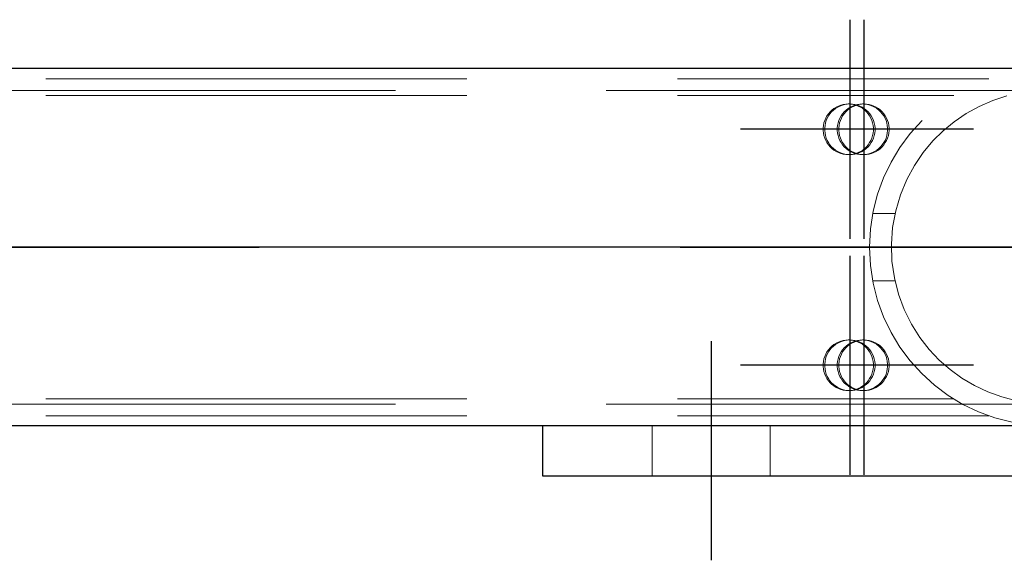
# Model space of a CAD drawing. Header units: millimetres. Extents: x -851 to 2, y 9346 to 10016.
# Tile 318 of 505: x -350.6 to -344.75, y 9391.81 to 9395.01. Entities that reach past the tile are written whole.
import ezdxf

# ---------------------------------------------------------------- set-up
doc = ezdxf.new("R2010")
doc.units = ezdxf.units.MM
doc.header["$LTSCALE"] = 10
doc.linetypes.add('HIDDEN', pattern=[0.375, 0.25, -0.125])
doc.linetypes.add('MITTE', pattern=[2, 1.25, -0.25, 0.25, -0.25])
for name, color, linetype, lineweight in [('PS_Hidden', 2, 'HIDDEN', 9), ('PS_Shape', 161, 'Continuous', 30), ('PS_SOLID', 7, 'Continuous', 30)]:
    doc.layers.add(name, color=color, linetype=linetype, lineweight=lineweight)
doc.layers.add('PS_Mid', color=5, linetype='MITTE')

# ---------------------------------------------------------------- blocks, each defined once
blk = doc.blocks.new('*X976')
at = {"layer": 'PS_Hidden', "color": 2, "linetype": 'HIDDEN'}
for p, q in [((-354.1924, 9394.6636), (-344.844, 9394.6636)), ((-187.1157, 9394.5936), (-423.9557, 9394.5936)), ((-354.1924, 9394.5636), (-345.0524, 9394.5636)), ((-344.8209, 9394.5336), (-344.9015, 9394.4987)), ((-344.7364, 9394.561), (-344.8209, 9394.5336)), ((-345.7963, 9394.4554), (-345.7864, 9394.4669)), ((-345.7771, 9394.4669), (-345.787, 9394.4554)), ((-345.7864, 9394.4669), (-345.7754, 9394.4774)), ((-345.7661, 9394.4774), (-345.7771, 9394.4669)), ((-345.7754, 9394.4774), (-345.7635, 9394.4867)), ((-345.7542, 9394.4867), (-345.7661, 9394.4774)), ((-345.7635, 9394.4867), (-345.7506, 9394.4947)), ((-345.7413, 9394.4947), (-345.7542, 9394.4867)), ((-345.7506, 9394.4947), (-345.7371, 9394.5014)), ((-345.7277, 9394.5014), (-345.7413, 9394.4947)), ((-345.7371, 9394.5014), (-345.7229, 9394.5067)), ((-345.7136, 9394.5067), (-345.7277, 9394.5014)), ((-345.7229, 9394.5067), (-345.7082, 9394.5105)), ((-345.6989, 9394.5105), (-345.7136, 9394.5067)), ((-345.7125, 9394.4554), (-345.7027, 9394.4669)), ((-345.7082, 9394.5105), (-345.6933, 9394.5128)), ((-345.6933, 9394.4669), (-345.7032, 9394.4554)), ((-345.7027, 9394.4669), (-345.6917, 9394.4774)), ((-345.684, 9394.5128), (-345.6989, 9394.5105)), ((-345.6933, 9394.5128), (-345.6782, 9394.5136)), ((-345.6824, 9394.4774), (-345.6933, 9394.4669)), ((-345.6917, 9394.4774), (-345.6797, 9394.4867)), ((-345.6688, 9394.5136), (-345.684, 9394.5128)), ((-345.6704, 9394.4867), (-345.6824, 9394.4774)), ((-345.6797, 9394.4867), (-345.6669, 9394.4947)), ((-345.6782, 9394.5136), (-345.663, 9394.5128)), ((-345.6782, 9394.5136), (-345.6688, 9394.5136)), ((-345.6576, 9394.4947), (-345.6704, 9394.4867)), ((-345.6537, 9394.5128), (-345.6688, 9394.5136)), ((-345.6669, 9394.4947), (-345.6533, 9394.5014)), ((-345.663, 9394.5128), (-345.6481, 9394.5105)), ((-345.644, 9394.5014), (-345.6576, 9394.4947)), ((-345.6388, 9394.5105), (-345.6537, 9394.5128)), ((-345.6533, 9394.5014), (-345.6391, 9394.5067)), ((-345.6481, 9394.5105), (-345.6334, 9394.5067)), ((-345.6298, 9394.5067), (-345.644, 9394.5014)), ((-345.6391, 9394.5067), (-345.6245, 9394.5105)), ((-345.6241, 9394.5067), (-345.6388, 9394.5105)), ((-345.6334, 9394.5067), (-345.6193, 9394.5014)), ((-345.6152, 9394.5105), (-345.6298, 9394.5067)), ((-345.6245, 9394.5105), (-345.6095, 9394.5128)), ((-345.61, 9394.5014), (-345.6241, 9394.5067)), ((-345.6193, 9394.5014), (-345.6057, 9394.4947)), ((-345.6002, 9394.5128), (-345.6152, 9394.5105)), ((-345.5964, 9394.4947), (-345.61, 9394.5014)), ((-345.6095, 9394.5128), (-345.5944, 9394.5136)), ((-345.6057, 9394.4947), (-345.5928, 9394.4867)), ((-345.5851, 9394.5136), (-345.6002, 9394.5128)), ((-345.5835, 9394.4867), (-345.5964, 9394.4947)), ((-345.5944, 9394.5136), (-345.5793, 9394.5128)), ((-345.5944, 9394.5136), (-345.5851, 9394.5136)), ((-345.5928, 9394.4867), (-345.5809, 9394.4774)), ((-345.57, 9394.5128), (-345.5851, 9394.5136)), ((-345.5716, 9394.4774), (-345.5835, 9394.4867)), ((-345.5809, 9394.4774), (-345.5699, 9394.4669)), ((-345.5793, 9394.5128), (-345.5643, 9394.5105)), ((-345.5606, 9394.4669), (-345.5716, 9394.4774)), ((-345.555, 9394.5105), (-345.57, 9394.5128)), ((-345.5699, 9394.4669), (-345.5601, 9394.4554)), ((-345.5643, 9394.5105), (-345.5497, 9394.5067)), ((-345.5507, 9394.4554), (-345.5606, 9394.4669)), ((-345.5404, 9394.5067), (-345.555, 9394.5105)), ((-345.5497, 9394.5067), (-345.5355, 9394.5014)), ((-345.5262, 9394.5014), (-345.5404, 9394.5067)), ((-345.5355, 9394.5014), (-345.5219, 9394.4947)), ((-345.5126, 9394.4947), (-345.5262, 9394.5014)), ((-345.5219, 9394.4947), (-345.5091, 9394.4867)), ((-345.4998, 9394.4867), (-345.5126, 9394.4947)), ((-345.5091, 9394.4867), (-345.4971, 9394.4774)), ((-345.4878, 9394.4774), (-345.4998, 9394.4867)), ((-345.4971, 9394.4774), (-345.4862, 9394.4669)), ((-345.4769, 9394.4669), (-345.4878, 9394.4774)), ((-345.4862, 9394.4669), (-345.4763, 9394.4554)), ((-345.467, 9394.4554), (-345.4769, 9394.4669)), ((-344.9015, 9394.4987), (-344.9779, 9394.4567)), ((-345.8227, 9394.4012), (-345.8182, 9394.4157)), ((-345.8182, 9394.4157), (-345.8122, 9394.4296)), ((-345.8089, 9394.4157), (-345.8134, 9394.4012)), ((-345.8122, 9394.4296), (-345.8049, 9394.4429)), ((-345.8029, 9394.4296), (-345.8089, 9394.4157)), ((-345.8049, 9394.4429), (-345.7963, 9394.4554)), ((-345.7956, 9394.4429), (-345.8029, 9394.4296)), ((-345.787, 9394.4554), (-345.7956, 9394.4429)), ((-345.739, 9394.4012), (-345.7345, 9394.4157)), ((-345.7345, 9394.4157), (-345.7285, 9394.4296)), ((-345.7252, 9394.4157), (-345.7297, 9394.4012)), ((-345.7285, 9394.4296), (-345.7212, 9394.4429)), ((-345.7192, 9394.4296), (-345.7252, 9394.4157)), ((-345.7212, 9394.4429), (-345.7125, 9394.4554)), ((-345.7118, 9394.4429), (-345.7192, 9394.4296)), ((-345.7032, 9394.4554), (-345.7118, 9394.4429)), ((-345.5601, 9394.4554), (-345.5514, 9394.4429)), ((-345.5514, 9394.4429), (-345.5441, 9394.4296)), ((-345.5421, 9394.4429), (-345.5507, 9394.4554)), ((-345.5441, 9394.4296), (-345.5381, 9394.4157)), ((-345.5348, 9394.4296), (-345.5421, 9394.4429)), ((-345.5381, 9394.4157), (-345.5336, 9394.4012)), ((-345.5288, 9394.4157), (-345.5348, 9394.4296)), ((-345.5243, 9394.4012), (-345.5288, 9394.4157)), ((-345.4763, 9394.4554), (-345.4677, 9394.4429)), ((-345.4677, 9394.4429), (-345.4603, 9394.4296)), ((-345.4584, 9394.4429), (-345.467, 9394.4554)), ((-345.4603, 9394.4296), (-345.4544, 9394.4157)), ((-345.451, 9394.4296), (-345.4584, 9394.4429)), ((-345.4544, 9394.4157), (-345.4498, 9394.4012)), ((-345.445, 9394.4157), (-345.451, 9394.4296)), ((-345.4405, 9394.4012), (-345.445, 9394.4157)), ((-345.0494, 9394.4082), (-345.1155, 9394.354)), ((-344.9779, 9394.4567), (-345.0494, 9394.4082)), ((-345.8273, 9394.3712), (-345.8258, 9394.3863)), ((-345.8273, 9394.356), (-345.8273, 9394.3712)), ((-345.8258, 9394.3409), (-345.8273, 9394.356)), ((-345.8258, 9394.3863), (-345.8227, 9394.4012)), ((-345.8165, 9394.3863), (-345.818, 9394.3712)), ((-345.818, 9394.3712), (-345.818, 9394.356)), ((-345.818, 9394.356), (-345.8165, 9394.3409)), ((-345.8134, 9394.4012), (-345.8165, 9394.3863)), ((-345.7436, 9394.3712), (-345.742, 9394.3863)), ((-345.7436, 9394.356), (-345.7436, 9394.3712)), ((-345.742, 9394.3409), (-345.7436, 9394.356)), ((-345.742, 9394.3863), (-345.739, 9394.4012)), ((-345.7327, 9394.3863), (-345.7343, 9394.3712)), ((-345.7343, 9394.3712), (-345.7343, 9394.356)), ((-345.7343, 9394.356), (-345.7327, 9394.3409)), ((-345.7297, 9394.4012), (-345.7327, 9394.3863)), ((-345.5336, 9394.4012), (-345.5305, 9394.3863)), ((-345.5305, 9394.3863), (-345.529, 9394.3712)), ((-345.529, 9394.356), (-345.5305, 9394.3409)), ((-345.529, 9394.3712), (-345.529, 9394.356)), ((-345.5212, 9394.3863), (-345.5243, 9394.4012)), ((-345.5197, 9394.3712), (-345.5212, 9394.3863)), ((-345.5212, 9394.3409), (-345.5197, 9394.356)), ((-345.5197, 9394.356), (-345.5197, 9394.3712)), ((-345.4498, 9394.4012), (-345.4468, 9394.3863)), ((-345.4468, 9394.3863), (-345.4452, 9394.3712)), ((-345.4452, 9394.356), (-345.4468, 9394.3409)), ((-345.4452, 9394.3712), (-345.4452, 9394.356)), ((-345.4375, 9394.3863), (-345.4405, 9394.4012)), ((-345.4359, 9394.3712), (-345.4375, 9394.3863)), ((-345.4375, 9394.3409), (-345.4359, 9394.356)), ((-345.4359, 9394.356), (-345.4359, 9394.3712)), ((-345.1155, 9394.354), (-345.1761, 9394.294)), ((-345.8227, 9394.326), (-345.8258, 9394.3409)), ((-345.8182, 9394.3115), (-345.8227, 9394.326)), ((-345.8122, 9394.2975), (-345.8182, 9394.3115)), ((-345.8165, 9394.3409), (-345.8134, 9394.326)), ((-345.8134, 9394.326), (-345.8089, 9394.3115)), ((-345.8049, 9394.2842), (-345.8122, 9394.2975)), ((-345.8089, 9394.3115), (-345.8029, 9394.2975)), ((-345.8029, 9394.2975), (-345.7956, 9394.2842)), ((-345.739, 9394.326), (-345.742, 9394.3409)), ((-345.7345, 9394.3115), (-345.739, 9394.326)), ((-345.7285, 9394.2975), (-345.7345, 9394.3115)), ((-345.7327, 9394.3409), (-345.7297, 9394.326)), ((-345.7297, 9394.326), (-345.7252, 9394.3115)), ((-345.7212, 9394.2842), (-345.7285, 9394.2975)), ((-345.7252, 9394.3115), (-345.7192, 9394.2975)), ((-345.7192, 9394.2975), (-345.7118, 9394.2842)), ((-345.5441, 9394.2975), (-345.5514, 9394.2842)), ((-345.5381, 9394.3115), (-345.5441, 9394.2975)), ((-345.5421, 9394.2842), (-345.5348, 9394.2975)), ((-345.5336, 9394.326), (-345.5381, 9394.3115)), ((-345.5348, 9394.2975), (-345.5288, 9394.3115)), ((-345.5305, 9394.3409), (-345.5336, 9394.326)), ((-345.5288, 9394.3115), (-345.5243, 9394.326)), ((-345.5243, 9394.326), (-345.5212, 9394.3409)), ((-345.4603, 9394.2975), (-345.4677, 9394.2842)), ((-345.4544, 9394.3115), (-345.4603, 9394.2975)), ((-345.4584, 9394.2842), (-345.451, 9394.2975)), ((-345.4498, 9394.326), (-345.4544, 9394.3115)), ((-345.451, 9394.2975), (-345.445, 9394.3115)), ((-345.4468, 9394.3409), (-345.4498, 9394.326)), ((-345.445, 9394.3115), (-345.4405, 9394.326)), ((-345.4405, 9394.326), (-345.4375, 9394.3409)), ((-345.1761, 9394.294), (-345.2331, 9394.2256)), ((-345.7963, 9394.2718), (-345.8049, 9394.2842)), ((-345.7864, 9394.2602), (-345.7963, 9394.2718)), ((-345.7956, 9394.2842), (-345.787, 9394.2718)), ((-345.787, 9394.2718), (-345.7771, 9394.2602)), ((-345.7754, 9394.2498), (-345.7864, 9394.2602)), ((-345.7771, 9394.2602), (-345.7661, 9394.2498)), ((-345.7635, 9394.2405), (-345.7754, 9394.2498)), ((-345.7661, 9394.2498), (-345.7542, 9394.2405)), ((-345.7506, 9394.2324), (-345.7635, 9394.2405)), ((-345.7542, 9394.2405), (-345.7413, 9394.2324)), ((-345.7371, 9394.2257), (-345.7506, 9394.2324)), ((-345.7413, 9394.2324), (-345.7277, 9394.2257)), ((-345.7125, 9394.2718), (-345.7212, 9394.2842)), ((-345.7027, 9394.2602), (-345.7125, 9394.2718)), ((-345.7118, 9394.2842), (-345.7032, 9394.2718)), ((-345.7032, 9394.2718), (-345.6933, 9394.2602)), ((-345.6917, 9394.2498), (-345.7027, 9394.2602)), ((-345.6933, 9394.2602), (-345.6824, 9394.2498)), ((-345.6797, 9394.2405), (-345.6917, 9394.2498)), ((-345.6824, 9394.2498), (-345.6704, 9394.2405)), ((-345.6669, 9394.2324), (-345.6797, 9394.2405)), ((-345.6704, 9394.2405), (-345.6576, 9394.2324)), ((-345.6533, 9394.2257), (-345.6669, 9394.2324)), ((-345.6576, 9394.2324), (-345.644, 9394.2257)), ((-345.6057, 9394.2324), (-345.6193, 9394.2257)), ((-345.61, 9394.2257), (-345.5964, 9394.2324)), ((-345.5928, 9394.2405), (-345.6057, 9394.2324)), ((-345.5964, 9394.2324), (-345.5835, 9394.2405)), ((-345.5809, 9394.2498), (-345.5928, 9394.2405)), ((-345.5835, 9394.2405), (-345.5716, 9394.2498)), ((-345.5699, 9394.2602), (-345.5809, 9394.2498)), ((-345.5716, 9394.2498), (-345.5606, 9394.2602)), ((-345.5601, 9394.2718), (-345.5699, 9394.2602)), ((-345.5606, 9394.2602), (-345.5507, 9394.2718)), ((-345.5514, 9394.2842), (-345.5601, 9394.2718)), ((-345.5507, 9394.2718), (-345.5421, 9394.2842)), ((-345.5219, 9394.2324), (-345.5355, 9394.2257)), ((-345.5262, 9394.2257), (-345.5126, 9394.2324)), ((-345.5091, 9394.2405), (-345.5219, 9394.2324)), ((-345.5126, 9394.2324), (-345.4998, 9394.2405)), ((-345.4971, 9394.2498), (-345.5091, 9394.2405)), ((-345.4998, 9394.2405), (-345.4878, 9394.2498)), ((-345.4862, 9394.2602), (-345.4971, 9394.2498)), ((-345.4878, 9394.2498), (-345.4769, 9394.2602)), ((-345.4763, 9394.2718), (-345.4862, 9394.2602)), ((-345.4769, 9394.2602), (-345.467, 9394.2718)), ((-345.4677, 9394.2842), (-345.4763, 9394.2718)), ((-345.467, 9394.2718), (-345.4584, 9394.2842)), ((-345.7229, 9394.2205), (-345.7371, 9394.2257)), ((-345.7277, 9394.2257), (-345.7136, 9394.2205)), ((-345.7082, 9394.2166), (-345.7229, 9394.2205)), ((-345.7136, 9394.2205), (-345.6989, 9394.2166)), ((-345.6933, 9394.2143), (-345.7082, 9394.2166)), ((-345.6989, 9394.2166), (-345.684, 9394.2143)), ((-345.6782, 9394.2136), (-345.6933, 9394.2143)), ((-345.684, 9394.2143), (-345.6688, 9394.2136)), ((-345.663, 9394.2143), (-345.6782, 9394.2136)), ((-345.6782, 9394.2136), (-345.6688, 9394.2136)), ((-345.6688, 9394.2136), (-345.6537, 9394.2143)), ((-345.6481, 9394.2166), (-345.663, 9394.2143)), ((-345.6537, 9394.2143), (-345.6388, 9394.2166)), ((-345.6391, 9394.2205), (-345.6533, 9394.2257)), ((-345.6334, 9394.2205), (-345.6481, 9394.2166)), ((-345.644, 9394.2257), (-345.6298, 9394.2205)), ((-345.6245, 9394.2166), (-345.6391, 9394.2205)), ((-345.6388, 9394.2166), (-345.6241, 9394.2205)), ((-345.6193, 9394.2257), (-345.6334, 9394.2205)), ((-345.6298, 9394.2205), (-345.6152, 9394.2166)), ((-345.6095, 9394.2143), (-345.6245, 9394.2166)), ((-345.6241, 9394.2205), (-345.61, 9394.2257)), ((-345.6152, 9394.2166), (-345.6002, 9394.2143)), ((-345.5944, 9394.2136), (-345.6095, 9394.2143)), ((-345.6002, 9394.2143), (-345.5851, 9394.2136)), ((-345.5793, 9394.2143), (-345.5944, 9394.2136)), ((-345.5944, 9394.2136), (-345.5851, 9394.2136)), ((-345.5851, 9394.2136), (-345.57, 9394.2143)), ((-345.5643, 9394.2166), (-345.5793, 9394.2143)), ((-345.57, 9394.2143), (-345.555, 9394.2166)), ((-345.5497, 9394.2205), (-345.5643, 9394.2166)), ((-345.555, 9394.2166), (-345.5404, 9394.2205)), ((-345.5355, 9394.2257), (-345.5497, 9394.2205)), ((-345.5404, 9394.2205), (-345.5262, 9394.2257)), ((-345.2331, 9394.2256), (-345.2853, 9394.1492)), ((-345.2853, 9394.1492), (-345.331, 9394.0655)), ((-345.331, 9394.0655), (-345.3686, 9393.9754)), ((-345.3686, 9393.9754), (-345.3968, 9393.8802)), ((-345.5334, 9393.8636), (-345.4006, 9393.8636)), ((-345.3968, 9393.8802), (-345.4149, 9393.7817)), ((-345.4149, 9393.7817), (-345.4222, 9393.6818)), ((-345.4222, 9393.6818), (-345.4188, 9393.5818)), ((-345.4188, 9393.5818), (-345.4046, 9393.4825)), ((-345.4046, 9393.4825), (-345.38, 9393.3859)), ((-345.5334, 9393.4636), (-345.4006, 9393.4636)), ((-345.38, 9393.3859), (-345.3457, 9393.2938)), ((-345.3457, 9393.2938), (-345.3028, 9393.2076)), ((-345.3028, 9393.2076), (-345.2528, 9393.1284)), ((-345.2528, 9393.1284), (-345.1973, 9393.0571)), ((-345.7963, 9393.0554), (-345.7864, 9393.0669)), ((-345.7771, 9393.0669), (-345.787, 9393.0554)), ((-345.7864, 9393.0669), (-345.7754, 9393.0774)), ((-345.7661, 9393.0774), (-345.7771, 9393.0669)), ((-345.7754, 9393.0774), (-345.7635, 9393.0867)), ((-345.7542, 9393.0867), (-345.7661, 9393.0774)), ((-345.7635, 9393.0867), (-345.7506, 9393.0947)), ((-345.7413, 9393.0947), (-345.7542, 9393.0867)), ((-345.7506, 9393.0947), (-345.7371, 9393.1014)), ((-345.7277, 9393.1014), (-345.7413, 9393.0947)), ((-345.7371, 9393.1014), (-345.7229, 9393.1067)), ((-345.7136, 9393.1067), (-345.7277, 9393.1014)), ((-345.7229, 9393.1067), (-345.7082, 9393.1105)), ((-345.6989, 9393.1105), (-345.7136, 9393.1067)), ((-345.7125, 9393.0554), (-345.7027, 9393.0669)), ((-345.7082, 9393.1105), (-345.6933, 9393.1128)), ((-345.6933, 9393.0669), (-345.7032, 9393.0554)), ((-345.7027, 9393.0669), (-345.6917, 9393.0774)), ((-345.684, 9393.1128), (-345.6989, 9393.1105)), ((-345.6933, 9393.1128), (-345.6782, 9393.1136)), ((-345.6824, 9393.0774), (-345.6933, 9393.0669)), ((-345.6917, 9393.0774), (-345.6797, 9393.0867)), ((-345.6688, 9393.1136), (-345.684, 9393.1128)), ((-345.6704, 9393.0867), (-345.6824, 9393.0774)), ((-345.6797, 9393.0867), (-345.6669, 9393.0947)), ((-345.6782, 9393.1136), (-345.663, 9393.1128)), ((-345.6782, 9393.1136), (-345.6688, 9393.1136)), ((-345.6576, 9393.0947), (-345.6704, 9393.0867)), ((-345.6537, 9393.1128), (-345.6688, 9393.1136)), ((-345.6669, 9393.0947), (-345.6533, 9393.1014)), ((-345.663, 9393.1128), (-345.6481, 9393.1105)), ((-345.644, 9393.1014), (-345.6576, 9393.0947)), ((-345.6388, 9393.1105), (-345.6537, 9393.1128)), ((-345.6533, 9393.1014), (-345.6391, 9393.1067)), ((-345.6481, 9393.1105), (-345.6334, 9393.1067)), ((-345.6298, 9393.1067), (-345.644, 9393.1014)), ((-345.6391, 9393.1067), (-345.6245, 9393.1105)), ((-345.6241, 9393.1067), (-345.6388, 9393.1105)), ((-345.6334, 9393.1067), (-345.6193, 9393.1014)), ((-345.6152, 9393.1105), (-345.6298, 9393.1067)), ((-345.6245, 9393.1105), (-345.6095, 9393.1128)), ((-345.61, 9393.1014), (-345.6241, 9393.1067)), ((-345.6193, 9393.1014), (-345.6057, 9393.0947)), ((-345.6002, 9393.1128), (-345.6152, 9393.1105)), ((-345.5964, 9393.0947), (-345.61, 9393.1014)), ((-345.6095, 9393.1128), (-345.5944, 9393.1136)), ((-345.6057, 9393.0947), (-345.5928, 9393.0867)), ((-345.5851, 9393.1136), (-345.6002, 9393.1128)), ((-345.5835, 9393.0867), (-345.5964, 9393.0947)), ((-345.5944, 9393.1136), (-345.5793, 9393.1128)), ((-345.5944, 9393.1136), (-345.5851, 9393.1136)), ((-345.5928, 9393.0867), (-345.5809, 9393.0774)), ((-345.57, 9393.1128), (-345.5851, 9393.1136)), ((-345.5716, 9393.0774), (-345.5835, 9393.0867)), ((-345.5809, 9393.0774), (-345.5699, 9393.0669)), ((-345.5793, 9393.1128), (-345.5643, 9393.1105)), ((-345.5606, 9393.0669), (-345.5716, 9393.0774)), ((-345.555, 9393.1105), (-345.57, 9393.1128)), ((-345.5699, 9393.0669), (-345.5601, 9393.0554)), ((-345.5643, 9393.1105), (-345.5497, 9393.1067)), ((-345.5507, 9393.0554), (-345.5606, 9393.0669)), ((-345.5404, 9393.1067), (-345.555, 9393.1105)), ((-345.5497, 9393.1067), (-345.5355, 9393.1014)), ((-345.5262, 9393.1014), (-345.5404, 9393.1067)), ((-345.5355, 9393.1014), (-345.5219, 9393.0947)), ((-345.5126, 9393.0947), (-345.5262, 9393.1014)), ((-345.5219, 9393.0947), (-345.5091, 9393.0867)), ((-345.4998, 9393.0867), (-345.5126, 9393.0947)), ((-345.5091, 9393.0867), (-345.4971, 9393.0774)), ((-345.4878, 9393.0774), (-345.4998, 9393.0867)), ((-345.4971, 9393.0774), (-345.4862, 9393.0669)), ((-345.4769, 9393.0669), (-345.4878, 9393.0774)), ((-345.4862, 9393.0669), (-345.4763, 9393.0554)), ((-345.467, 9393.0554), (-345.4769, 9393.0669)), ((-345.8227, 9393.0012), (-345.8182, 9393.0157)), ((-345.8182, 9393.0157), (-345.8122, 9393.0296)), ((-345.8089, 9393.0157), (-345.8134, 9393.0012)), ((-345.8122, 9393.0296), (-345.8049, 9393.0429)), ((-345.8029, 9393.0296), (-345.8089, 9393.0157)), ((-345.8049, 9393.0429), (-345.7963, 9393.0554)), ((-345.7956, 9393.0429), (-345.8029, 9393.0296)), ((-345.787, 9393.0554), (-345.7956, 9393.0429)), ((-345.739, 9393.0012), (-345.7345, 9393.0157)), ((-345.7345, 9393.0157), (-345.7285, 9393.0296)), ((-345.7252, 9393.0157), (-345.7297, 9393.0012)), ((-345.7285, 9393.0296), (-345.7212, 9393.0429)), ((-345.7192, 9393.0296), (-345.7252, 9393.0157)), ((-345.7212, 9393.0429), (-345.7125, 9393.0554)), ((-345.7118, 9393.0429), (-345.7192, 9393.0296)), ((-345.7032, 9393.0554), (-345.7118, 9393.0429)), ((-345.5601, 9393.0554), (-345.5514, 9393.0429)), ((-345.5514, 9393.0429), (-345.5441, 9393.0296)), ((-345.5421, 9393.0429), (-345.5507, 9393.0554)), ((-345.5441, 9393.0296), (-345.5381, 9393.0157)), ((-345.5348, 9393.0296), (-345.5421, 9393.0429)), ((-345.5381, 9393.0157), (-345.5336, 9393.0012)), ((-345.5288, 9393.0157), (-345.5348, 9393.0296)), ((-345.5243, 9393.0012), (-345.5288, 9393.0157)), ((-345.4763, 9393.0554), (-345.4677, 9393.0429)), ((-345.4677, 9393.0429), (-345.4603, 9393.0296)), ((-345.4584, 9393.0429), (-345.467, 9393.0554)), ((-345.4603, 9393.0296), (-345.4544, 9393.0157)), ((-345.451, 9393.0296), (-345.4584, 9393.0429)), ((-345.4544, 9393.0157), (-345.4498, 9393.0012)), ((-345.445, 9393.0157), (-345.451, 9393.0296)), ((-345.4405, 9393.0012), (-345.445, 9393.0157)), ((-345.1973, 9393.0571), (-345.1381, 9392.9942)), ((-345.8273, 9392.9712), (-345.8258, 9392.9863)), ((-345.8273, 9392.956), (-345.8273, 9392.9712)), ((-345.8258, 9392.9409), (-345.8273, 9392.956)), ((-345.8258, 9392.9863), (-345.8227, 9393.0012)), ((-345.8165, 9392.9863), (-345.818, 9392.9712)), ((-345.818, 9392.9712), (-345.818, 9392.956)), ((-345.818, 9392.956), (-345.8165, 9392.9409)), ((-345.8134, 9393.0012), (-345.8165, 9392.9863)), ((-345.7436, 9392.9712), (-345.742, 9392.9863)), ((-345.7436, 9392.956), (-345.7436, 9392.9712)), ((-345.742, 9392.9409), (-345.7436, 9392.956)), ((-345.742, 9392.9863), (-345.739, 9393.0012)), ((-345.7327, 9392.9863), (-345.7343, 9392.9712)), ((-345.7343, 9392.9712), (-345.7343, 9392.956)), ((-345.7343, 9392.956), (-345.7327, 9392.9409)), ((-345.7297, 9393.0012), (-345.7327, 9392.9863)), ((-345.5336, 9393.0012), (-345.5305, 9392.9863)), ((-345.5305, 9392.9863), (-345.529, 9392.9712)), ((-345.529, 9392.956), (-345.5305, 9392.9409)), ((-345.529, 9392.9712), (-345.529, 9392.956)), ((-345.5212, 9392.9863), (-345.5243, 9393.0012)), ((-345.5197, 9392.9712), (-345.5212, 9392.9863)), ((-345.5212, 9392.9409), (-345.5197, 9392.956)), ((-345.5197, 9392.956), (-345.5197, 9392.9712)), ((-345.4498, 9393.0012), (-345.4468, 9392.9863)), ((-345.4468, 9392.9863), (-345.4452, 9392.9712)), ((-345.4452, 9392.956), (-345.4468, 9392.9409)), ((-345.4452, 9392.9712), (-345.4452, 9392.956)), ((-345.4375, 9392.9863), (-345.4405, 9393.0012)), ((-345.4359, 9392.9712), (-345.4375, 9392.9863)), ((-345.4375, 9392.9409), (-345.4359, 9392.956)), ((-345.4359, 9392.956), (-345.4359, 9392.9712)), ((-345.1381, 9392.9942), (-345.0741, 9392.9381)), ((-345.8227, 9392.926), (-345.8258, 9392.9409)), ((-345.8182, 9392.9115), (-345.8227, 9392.926)), ((-345.8122, 9392.8975), (-345.8182, 9392.9115)), ((-345.8165, 9392.9409), (-345.8134, 9392.926)), ((-345.8134, 9392.926), (-345.8089, 9392.9115)), ((-345.8049, 9392.8842), (-345.8122, 9392.8975)), ((-345.8089, 9392.9115), (-345.8029, 9392.8975)), ((-345.8029, 9392.8975), (-345.7956, 9392.8842)), ((-345.739, 9392.926), (-345.742, 9392.9409)), ((-345.7345, 9392.9115), (-345.739, 9392.926)), ((-345.7285, 9392.8975), (-345.7345, 9392.9115)), ((-345.7327, 9392.9409), (-345.7297, 9392.926)), ((-345.7297, 9392.926), (-345.7252, 9392.9115)), ((-345.7212, 9392.8842), (-345.7285, 9392.8975)), ((-345.7252, 9392.9115), (-345.7192, 9392.8975)), ((-345.7192, 9392.8975), (-345.7118, 9392.8842)), ((-345.5441, 9392.8975), (-345.5514, 9392.8842)), ((-345.5381, 9392.9115), (-345.5441, 9392.8975)), ((-345.5421, 9392.8842), (-345.5348, 9392.8975)), ((-345.5336, 9392.926), (-345.5381, 9392.9115)), ((-345.5348, 9392.8975), (-345.5288, 9392.9115)), ((-345.5305, 9392.9409), (-345.5336, 9392.926)), ((-345.5288, 9392.9115), (-345.5243, 9392.926)), ((-345.5243, 9392.926), (-345.5212, 9392.9409)), ((-345.4603, 9392.8975), (-345.4677, 9392.8842)), ((-345.4544, 9392.9115), (-345.4603, 9392.8975)), ((-345.4584, 9392.8842), (-345.451, 9392.8975)), ((-345.4498, 9392.926), (-345.4544, 9392.9115)), ((-345.451, 9392.8975), (-345.445, 9392.9115)), ((-345.4468, 9392.9409), (-345.4498, 9392.926)), ((-345.445, 9392.9115), (-345.4405, 9392.926)), ((-345.4405, 9392.926), (-345.4375, 9392.9409)), ((-345.0741, 9392.9381), (-345.0045, 9392.8874)), ((-345.0045, 9392.8874), (-344.9298, 9392.8429)), ((-345.7963, 9392.8718), (-345.8049, 9392.8842)), ((-345.7864, 9392.8602), (-345.7963, 9392.8718)), ((-345.7956, 9392.8842), (-345.787, 9392.8718)), ((-345.787, 9392.8718), (-345.7771, 9392.8602)), ((-345.7754, 9392.8498), (-345.7864, 9392.8602)), ((-345.7771, 9392.8602), (-345.7661, 9392.8498)), ((-345.7635, 9392.8405), (-345.7754, 9392.8498)), ((-345.7661, 9392.8498), (-345.7542, 9392.8405)), ((-345.7506, 9392.8324), (-345.7635, 9392.8405)), ((-345.7542, 9392.8405), (-345.7413, 9392.8324)), ((-345.7371, 9392.8257), (-345.7506, 9392.8324)), ((-345.7413, 9392.8324), (-345.7277, 9392.8257)), ((-345.7125, 9392.8718), (-345.7212, 9392.8842)), ((-345.7027, 9392.8602), (-345.7125, 9392.8718)), ((-345.7118, 9392.8842), (-345.7032, 9392.8718)), ((-345.7032, 9392.8718), (-345.6933, 9392.8602)), ((-345.6917, 9392.8498), (-345.7027, 9392.8602)), ((-345.6933, 9392.8602), (-345.6824, 9392.8498)), ((-345.6797, 9392.8405), (-345.6917, 9392.8498)), ((-345.6824, 9392.8498), (-345.6704, 9392.8405)), ((-345.6669, 9392.8324), (-345.6797, 9392.8405)), ((-345.6704, 9392.8405), (-345.6576, 9392.8324)), ((-345.6533, 9392.8257), (-345.6669, 9392.8324)), ((-345.6576, 9392.8324), (-345.644, 9392.8257)), ((-345.6057, 9392.8324), (-345.6193, 9392.8257)), ((-345.61, 9392.8257), (-345.5964, 9392.8324)), ((-345.5928, 9392.8405), (-345.6057, 9392.8324)), ((-345.5964, 9392.8324), (-345.5835, 9392.8405)), ((-345.5809, 9392.8498), (-345.5928, 9392.8405)), ((-345.5835, 9392.8405), (-345.5716, 9392.8498)), ((-345.5699, 9392.8602), (-345.5809, 9392.8498)), ((-345.5716, 9392.8498), (-345.5606, 9392.8602)), ((-345.5601, 9392.8718), (-345.5699, 9392.8602)), ((-345.5606, 9392.8602), (-345.5507, 9392.8718)), ((-345.5514, 9392.8842), (-345.5601, 9392.8718)), ((-345.5507, 9392.8718), (-345.5421, 9392.8842)), ((-345.5219, 9392.8324), (-345.5355, 9392.8257)), ((-345.5262, 9392.8257), (-345.5126, 9392.8324)), ((-345.5091, 9392.8405), (-345.5219, 9392.8324)), ((-345.5126, 9392.8324), (-345.4998, 9392.8405)), ((-345.4971, 9392.8498), (-345.5091, 9392.8405)), ((-345.4998, 9392.8405), (-345.4878, 9392.8498)), ((-345.4862, 9392.8602), (-345.4971, 9392.8498)), ((-345.4878, 9392.8498), (-345.4769, 9392.8602)), ((-345.4763, 9392.8718), (-345.4862, 9392.8602)), ((-345.4769, 9392.8602), (-345.467, 9392.8718)), ((-345.4677, 9392.8842), (-345.4763, 9392.8718)), ((-345.467, 9392.8718), (-345.4584, 9392.8842)), ((-344.9298, 9392.8429), (-344.8507, 9392.8054)), ((-345.7229, 9392.8205), (-345.7371, 9392.8257)), ((-345.7277, 9392.8257), (-345.7136, 9392.8205)), ((-345.7082, 9392.8166), (-345.7229, 9392.8205)), ((-345.7136, 9392.8205), (-345.6989, 9392.8166)), ((-345.6933, 9392.8143), (-345.7082, 9392.8166)), ((-345.6989, 9392.8166), (-345.684, 9392.8143)), ((-345.6782, 9392.8136), (-345.6933, 9392.8143)), ((-345.684, 9392.8143), (-345.6688, 9392.8136)), ((-345.663, 9392.8143), (-345.6782, 9392.8136)), ((-345.6782, 9392.8136), (-345.6688, 9392.8136)), ((-345.6688, 9392.8136), (-345.6537, 9392.8143)), ((-345.6481, 9392.8166), (-345.663, 9392.8143)), ((-345.6537, 9392.8143), (-345.6388, 9392.8166)), ((-345.6391, 9392.8205), (-345.6533, 9392.8257)), ((-345.6334, 9392.8205), (-345.6481, 9392.8166)), ((-345.644, 9392.8257), (-345.6298, 9392.8205)), ((-345.6245, 9392.8166), (-345.6391, 9392.8205)), ((-345.6388, 9392.8166), (-345.6241, 9392.8205)), ((-345.6193, 9392.8257), (-345.6334, 9392.8205)), ((-345.6298, 9392.8205), (-345.6152, 9392.8166)), ((-345.6095, 9392.8143), (-345.6245, 9392.8166)), ((-345.6241, 9392.8205), (-345.61, 9392.8257)), ((-345.6152, 9392.8166), (-345.6002, 9392.8143)), ((-345.5944, 9392.8136), (-345.6095, 9392.8143)), ((-345.6002, 9392.8143), (-345.5851, 9392.8136)), ((-345.5793, 9392.8143), (-345.5944, 9392.8136)), ((-345.5944, 9392.8136), (-345.5851, 9392.8136)), ((-345.5851, 9392.8136), (-345.57, 9392.8143)), ((-345.5643, 9392.8166), (-345.5793, 9392.8143)), ((-345.57, 9392.8143), (-345.555, 9392.8166)), ((-345.5497, 9392.8205), (-345.5643, 9392.8166)), ((-345.555, 9392.8166), (-345.5404, 9392.8205)), ((-345.5355, 9392.8257), (-345.5497, 9392.8205)), ((-345.5404, 9392.8205), (-345.5262, 9392.8257)), ((-344.8507, 9392.8054), (-344.7676, 9392.7752)), ((-344.7676, 9392.7752), (-344.6805, 9392.7528)), ((-187.1157, 9392.7336), (-423.9557, 9392.7336)), ((-354.1924, 9392.7636), (-345.0524, 9392.7636)), ((-354.1924, 9392.6636), (-344.844, 9392.6636)), ((-347.4924, 9392.6036), (-347.4924, 9392.6064)), ((-341.4924, 9392.6064), (-347.4924, 9392.6064)), ((-346.8424, 9392.3064), (-346.8424, 9392.6064)), ((-346.1424, 9392.3064), (-346.1424, 9392.6064))]:
    blk.add_line(p, q, dxfattribs=at)
at = {"layer": 'PS_Hidden', "extrusion": (0, 0, -1)}
blk.add_arc((344.4924, 9393.6636), 1.06, 270, 90, dxfattribs=at)
at = {"layer": 'PS_Mid', "color": 5, "linetype": 'MITTE'}
for p, q in [((-345.6688, 9395.0136), (-345.6688, 9393.7136)), ((-345.5851, 9395.0136), (-345.5851, 9393.7136)), ((-345.0188, 9394.3636), (-346.3188, 9394.3636)), ((-344.9351, 9394.3636), (-346.2351, 9394.3636)), ((-184.6266, 9393.6636), (-426.4449, 9393.6636)), ((-406.6765, 9393.6636), (-342.3083, 9393.6636)), ((-346.6765, 9393.6636), (-282.3083, 9393.6636)), ((-344.8989, 9393.6636), (-346.0524, 9393.6636)), ((-345.6688, 9393.6136), (-345.6688, 9392.3136)), ((-345.5851, 9393.6136), (-345.5851, 9392.3136)), ((-346.4924, 9393.1064), (-346.4924, 9391.8064)), ((-346.4924, 9393.1064), (-346.4924, 9391.8064)), ((-345.0188, 9392.9636), (-346.3188, 9392.9636)), ((-344.9351, 9392.9636), (-346.2351, 9392.9636))]:
    blk.add_line(p, q, dxfattribs=at)
at = {"layer": 'PS_SOLID', "color": 7, "linetype": 'Continuous'}
for p, q in [((-187.1157, 9394.7236), (-423.9557, 9394.7236)), ((-187.1157, 9392.6036), (-423.9557, 9392.6036)), ((-347.4924, 9392.3064), (-347.4924, 9392.6036)), ((-341.4924, 9392.3064), (-347.4924, 9392.3064))]:
    blk.add_line(p, q, dxfattribs=at)

msp = doc.modelspace()

# ---------------------------------------------------------------- block references
at = {"layer": 'PS_Shape', "color": 31}
msp.add_blockref('*X976', (0, 0), dxfattribs=at)

doc.saveas('drawing.dxf')
